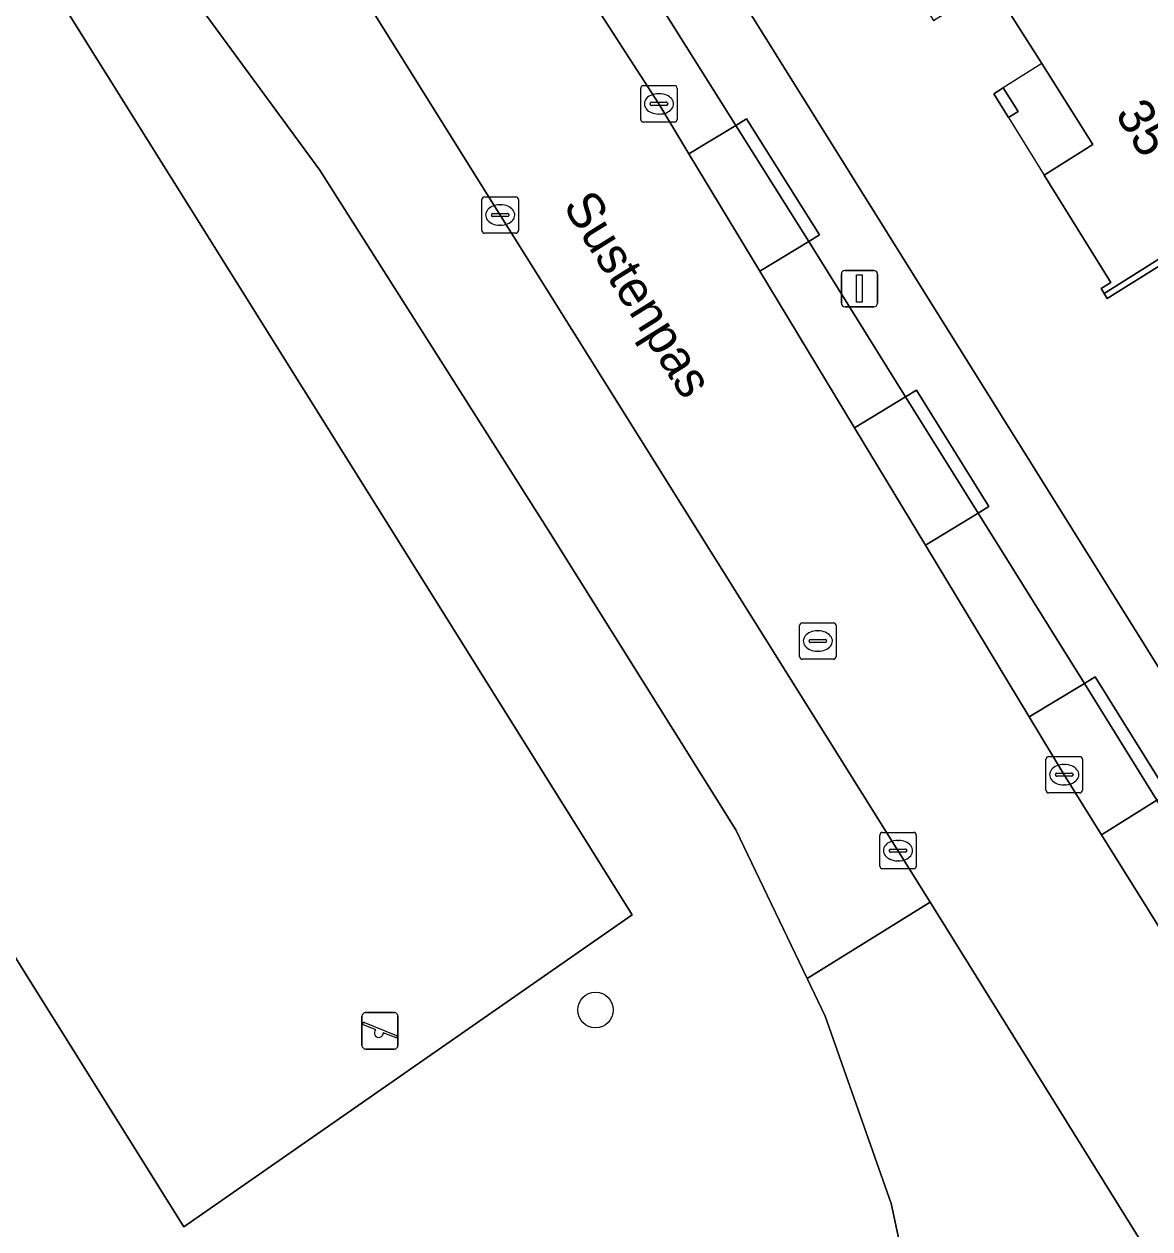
# Model space of a CAD drawing. Extents: x 158835 to 160077, y 386387 to 387778.
# Drawn here: x 159161.94 to 159192.87, y 387032.36 to 387065.45 of the extents above; entities that cross this region are included whole.
import ezdxf

# ---------------------------------------------------------------- set-up
doc = ezdxf.new("R2010")
doc.units = 0
for name, color, linetype in [('IMGEO_Boom', 7, 'Continuous'), ('IMGEO_Erf', 7, 'Continuous'), ('IMGEO_Groenvoorziening', 7, 'Continuous'), ('IMGEO_Kolk', 7, 'Continuous'), ('IMGEO_Lichtmast', 7, 'Continuous'), ('IMGEO_Openbare_ruimte_label', 7, 'Continuous'), ('IMGEO_Pand', 7, 'Continuous'), ('IMGEO_Pand_nummerreeks', 7, 'Continuous'), ('IMGEO_Pand_overbouw', 7, 'Continuous'), ('IMGEO_Parkeervlak_open', 7, 'Continuous'), ('IMGEO_Rijbaan_lokaal_open', 7, 'Continuous'), ('IMGEO_Rioolput', 7, 'Continuous'), ('IMGEO_Speelvoorziening', 7, 'Continuous'), ('IMGEO_Voetpad_open', 7, 'Continuous')]:
    doc.layers.add(name, color=color, linetype=linetype)

msp = doc.modelspace()

# ---------------------------------------------------------------- linework, layer by layer
at = {"layer": 'IMGEO_Boom'}
msp.add_circle((159177.637, 387038.369), 0.489, dxfattribs=at)
at = {"layer": 'IMGEO_Erf'}
for points in [[(159131.202, 387146.887), (159138.432, 387135.312), (159143.549, 387127.119), (159158.165, 387103.724), (159222.278, 387001.075)], [(159193.279, 387058.901), (159191.696, 387057.909), (159191.612, 387058.044), (159191.527, 387058.181), (159191.799, 387058.351), (159189.968, 387061.3), (159191.297, 387062.136), (159189.896, 387064.362), (159188.521, 387066.546)]]:
    msp.add_lwpolyline(points, dxfattribs=at)
msp.add_lwpolyline([(159188.842, 387063.699), (159189.25, 387063.043), (159188.986, 387062.88), (159188.58, 387063.534)], close=True, dxfattribs=at)
at = {"layer": 'IMGEO_Groenvoorziening'}
for points in [[(159187.243, 387026.144), (159185.756, 387033.053), (159183.947, 387038.199), (159183.449, 387039.236), (159181.489, 387043.315), (159176.347, 387051.538), (159170.06, 387061.436), (159164.365, 387069.21), (159162.951, 387070.464), (159161.961, 387071.56), (159161.956, 387073.311), (159163.071, 387075.375), (159164.727, 387076.677)], [(159186.829, 387041.329), (159183.449, 387039.236), (159183.947, 387038.199), (159185.756, 387033.053), (159187.243, 387026.144)], [(159192.849, 387031.651), (159186.829, 387041.329)]]:
    msp.add_lwpolyline(points, dxfattribs=at)
for points in [[(159176.052, 387058.552), (159174.992, 387060.245), (159166.779, 387073.393), (159164.727, 387076.677), (159163.071, 387075.375), (159161.956, 387073.311), (159161.961, 387071.56), (159162.951, 387070.464), (159164.365, 387069.21), (159170.06, 387061.436), (159176.347, 387051.538), (159181.489, 387043.315), (159183.449, 387039.236), (159186.829, 387041.329), (159185.946, 387042.748)], [(159178.64, 387040.984), (159158.739, 387072.783), (159146.428, 387064.213), (159166.329, 387032.414)], [(159158.739, 387072.783), (159178.64, 387040.984), (159166.329, 387032.414), (159146.428, 387064.213)]]:
    msp.add_lwpolyline(points, close=True, dxfattribs=at)
at = {"layer": 'IMGEO_Kolk'}
for p, q in [((159178.879, 387062.83), (159178.879, 387063.682)), ((159178.954, 387063.756), (159179.806, 387063.756)), ((159179.88, 387063.682), (159179.88, 387062.83)), ((159179.367, 387063.536), (159179.392, 387063.536)), ((159179.138, 387063.25), (159179.138, 387063.262)), ((159179.576, 387063.213), (159179.178, 387063.213)), ((159179.181, 387063.299), (159179.579, 387063.299)), ((159179.622, 387063.262), (159179.622, 387063.25)), ((159179.806, 387062.756), (159178.954, 387062.756)), ((159179.39, 387062.976), (159179.365, 387062.976)), ((159174.592, 387060.703), (159175.444, 387060.703)), ((159174.517, 387059.777), (159174.517, 387060.629)), ((159175.005, 387060.483), (159175.03, 387060.483)), ((159175.518, 387060.629), (159175.518, 387059.777)), ((159174.776, 387060.197), (159174.776, 387060.209)), ((159175.214, 387060.16), (159174.816, 387060.16)), ((159174.819, 387060.246), (159175.217, 387060.246)), ((159175.26, 387060.209), (159175.26, 387060.197)), ((159175.028, 387059.923), (159175.003, 387059.923)), ((159175.444, 387059.703), (159174.592, 387059.703)), ((159190.014, 387044.405), (159190.014, 387045.257)), ((159190.089, 387045.331), (159190.941, 387045.331)), ((159191.015, 387045.257), (159191.015, 387044.405)), ((159190.273, 387044.825), (159190.273, 387044.837)), ((159190.316, 387044.874), (159190.714, 387044.874)), ((159190.502, 387045.111), (159190.527, 387045.111)), ((159190.757, 387044.837), (159190.757, 387044.825)), ((159190.711, 387044.788), (159190.313, 387044.788)), ((159190.525, 387044.551), (159190.5, 387044.551)), ((159190.941, 387044.331), (159190.089, 387044.331)), ((159185.448, 387042.321), (159185.448, 387043.173)), ((159185.523, 387043.247), (159186.375, 387043.247)), ((159186.449, 387043.173), (159186.449, 387042.321)), ((159185.936, 387043.027), (159185.961, 387043.027)), ((159185.707, 387042.741), (159185.707, 387042.753)), ((159186.145, 387042.704), (159185.747, 387042.704)), ((159185.75, 387042.79), (159186.148, 387042.79)), ((159186.191, 387042.753), (159186.191, 387042.741)), ((159186.375, 387042.247), (159185.523, 387042.247)), ((159185.959, 387042.467), (159185.934, 387042.467))]:
    msp.add_line(p, q, dxfattribs=at)
for points in [[(159178.879, 387062.83), (159178.879, 387063.682)], [(159178.954, 387063.756), (159179.806, 387063.756)], [(159179.88, 387063.682), (159179.88, 387062.83)], [(159179.806, 387062.756), (159178.954, 387062.756)], [(159174.592, 387060.703), (159175.444, 387060.703)], [(159174.517, 387059.777), (159174.517, 387060.629)], [(159175.518, 387060.629), (159175.518, 387059.777)], [(159175.444, 387059.703), (159174.592, 387059.703)], [(159190.014, 387044.405), (159190.014, 387045.257)], [(159190.089, 387045.331), (159190.941, 387045.331)], [(159191.015, 387045.257), (159191.015, 387044.405)], [(159190.941, 387044.331), (159190.089, 387044.331)], [(159185.448, 387042.321), (159185.448, 387043.173)], [(159185.523, 387043.247), (159186.375, 387043.247)], [(159186.449, 387043.173), (159186.449, 387042.321)], [(159186.375, 387042.247), (159185.523, 387042.247)]]:
    msp.add_lwpolyline(points, dxfattribs=at)
for centre, radius, start, end in [((159178.956, 387063.68), 0.0765, 91.552, 178.448), ((159178.956, 387063.68), 0.0765, 91.552, 178.448), ((159179.804, 387063.68), 0.0765, 1.552, 88.448), ((159179.804, 387063.68), 0.0765, 1.552, 88.448), ((159179.178, 387063.259), 0.0403, 85.8775, 175.7526), ((159179.175, 387063.249), 0.0366, 178.938, 274.7102), ((159179.579, 387063.256), 0.043, 264.8664, 352.4533), ((159179.583, 387063.261), 0.0386, 1.7309, 96.639), ((159178.956, 387062.832), 0.0765, 181.552, 268.448), ((159178.956, 387062.832), 0.0765, 181.552, 268.448), ((159179.804, 387062.832), 0.0765, 271.552, 358.448), ((159179.804, 387062.832), 0.0765, 271.552, 358.448), ((159174.594, 387060.627), 0.0765, 91.552, 178.448), ((159174.594, 387060.627), 0.0765, 91.552, 178.448), ((159175.442, 387060.627), 0.0765, 1.552, 88.448), ((159175.442, 387060.627), 0.0765, 1.552, 88.448), ((159174.816, 387060.206), 0.0403, 85.8775, 175.7526), ((159174.813, 387060.196), 0.0366, 178.938, 274.7102), ((159175.217, 387060.203), 0.043, 264.8664, 352.4533), ((159175.221, 387060.208), 0.0386, 1.7309, 96.639), ((159174.594, 387059.779), 0.0765, 181.552, 268.448), ((159174.594, 387059.779), 0.0765, 181.552, 268.448), ((159175.442, 387059.779), 0.0765, 271.552, 358.448), ((159175.442, 387059.779), 0.0765, 271.552, 358.448), ((159190.091, 387045.255), 0.0765, 91.552, 178.448), ((159190.091, 387045.255), 0.0765, 91.552, 178.448), ((159190.939, 387045.255), 0.0765, 1.552, 88.448), ((159190.939, 387045.255), 0.0765, 1.552, 88.448), ((159190.313, 387044.834), 0.0403, 85.8775, 175.7526), ((159190.31, 387044.824), 0.0366, 178.938, 274.7102), ((159190.714, 387044.831), 0.043, 264.8664, 352.4533), ((159190.718, 387044.836), 0.0386, 1.7309, 96.639), ((159190.091, 387044.407), 0.0765, 181.552, 268.448), ((159190.091, 387044.407), 0.0765, 181.552, 268.448), ((159190.939, 387044.407), 0.0765, 271.552, 358.448), ((159190.939, 387044.407), 0.0765, 271.552, 358.448), ((159185.525, 387043.171), 0.0765, 91.552, 178.448), ((159185.525, 387043.171), 0.0765, 91.552, 178.448), ((159186.373, 387043.171), 0.0765, 1.552, 88.448), ((159186.373, 387043.171), 0.0765, 1.552, 88.448), ((159185.747, 387042.75), 0.0403, 85.8775, 175.7526), ((159185.744, 387042.74), 0.0366, 178.938, 274.7102), ((159186.148, 387042.747), 0.043, 264.8664, 352.4533), ((159186.152, 387042.752), 0.0386, 1.7309, 96.639), ((159185.525, 387042.323), 0.0765, 181.552, 268.448), ((159185.525, 387042.323), 0.0765, 181.552, 268.448), ((159186.373, 387042.323), 0.0765, 271.552, 358.448), ((159186.373, 387042.323), 0.0765, 271.552, 358.448)]:
    msp.add_arc(centre, radius, start, end, dxfattribs=at)
for centre, major_axis, ratio, start_param, end_param in [((159179.366, 387063.256), (-0.387, 0.002), 0.722429, 4.712389, 7.853982), ((159179.391, 387063.256), (-0.39, 0.002), 0.717154, 1.570796, 4.712389), ((159175.004, 387060.203), (-0.387, 0.002), 0.722429, 4.712389, 7.853982), ((159175.029, 387060.203), (-0.39, 0.002), 0.717154, 1.570796, 4.712389), ((159190.501, 387044.831), (-0.387, 0.002), 0.722429, 4.712389, 7.853982), ((159190.526, 387044.831), (-0.39, 0.002), 0.717154, 1.570796, 4.712389), ((159185.935, 387042.747), (-0.387, 0.002), 0.722429, 4.712389, 7.853982), ((159185.96, 387042.747), (-0.39, 0.002), 0.717154, 1.570796, 4.712389)]:
    msp.add_ellipse(centre, major_axis=major_axis, ratio=ratio, start_param=start_param, end_param=end_param, dxfattribs=at)
at = {"layer": 'IMGEO_Lichtmast'}
for p, q in [((159184.392, 387057.781), (159184.392, 387058.581)), ((159184.392, 387058.581), (159184.392, 387057.781)), ((159184.492, 387058.681), (159185.282, 387058.681)), ((159185.282, 387058.681), (159184.492, 387058.681)), ((159185.382, 387058.581), (159185.382, 387057.781)), ((159185.382, 387057.781), (159185.382, 387058.581)), ((159185.282, 387057.681), (159184.492, 387057.681)), ((159184.492, 387057.681), (159185.282, 387057.681))]:
    msp.add_line(p, q, dxfattribs=at)
msp.add_lwpolyline([(159184.812, 387058.556), (159184.962, 387058.556), (159184.962, 387057.806), (159184.812, 387057.806), (159184.812, 387058.556)], dxfattribs=at)
for centre, start, end in [((159184.492, 387058.581), 90, 180), ((159184.492, 387058.581), 90, 180), ((159185.282, 387058.581), 0, 90), ((159185.282, 387058.581), 360, 90), ((159184.492, 387057.781), 180, 270), ((159184.492, 387057.781), 180, 270), ((159185.282, 387057.781), 270, 0), ((159185.282, 387057.781), 270, 0)]:
    msp.add_arc(centre, 0.1, start, end, dxfattribs=at)
at = {"layer": 'IMGEO_Pand'}
for points in [[(159196.693, 387071.865), (159186.843, 387065.678), (159186.927, 387065.543), (159188.521, 387066.546), (159189.896, 387064.362), (159191.297, 387062.136), (159189.968, 387061.3), (159191.799, 387058.351), (159191.527, 387058.181), (159191.612, 387058.044), (159201.459, 387064.245)], [(159201.459, 387064.245), (159191.612, 387058.044), (159191.696, 387057.909), (159193.279, 387058.901), (159194.656, 387056.703), (159196.052, 387054.474), (159194.738, 387053.65), (159196.561, 387050.711), (159196.289, 387050.542), (159196.374, 387050.406), (159206.24, 387056.6)], [(159188.842, 387063.699), (159188.58, 387063.534), (159188.986, 387062.88), (159189.25, 387063.043)]]:
    msp.add_lwpolyline(points, close=True, dxfattribs=at)
at = {"layer": 'IMGEO_Pand_overbouw'}
msp.add_lwpolyline([(159189.968, 387061.3), (159191.297, 387062.136), (159189.896, 387064.362), (159188.842, 387063.699), (159188.58, 387063.534), (159188.986, 387062.88)], close=True, dxfattribs=at)
at = {"layer": 'IMGEO_Parkeervlak_open'}
for points in [[(159178.566, 387067.332), (159177.281, 387066.504), (159179.375, 387063.255), (159180.204, 387061.884), (159181.492, 387062.662)], [(159183.496, 387059.473), (159182.152, 387058.661), (159184.75, 387054.362), (159186.151, 387055.209)], [(159188.15, 387052.011), (159186.7, 387051.135), (159189.551, 387046.417), (159191.072, 387047.336)], [(159193.064, 387044.134), (159191.54, 387043.182), (159194.161, 387038.99), (159195.68, 387039.939)]]:
    msp.add_lwpolyline(points, close=True, dxfattribs=at)
at = {"layer": 'IMGEO_Rijbaan_lokaal_open'}
for points in [[(159166.779, 387073.393), (159174.992, 387060.245), (159176.052, 387058.552), (159185.946, 387042.748), (159186.829, 387041.329), (159192.849, 387031.651), (159194.224, 387029.442)], [(159194.161, 387038.99), (159191.54, 387043.182), (159190.51, 387044.83), (159189.551, 387046.417), (159186.7, 387051.135), (159184.75, 387054.362), (159182.152, 387058.661), (159180.204, 387061.884), (159179.375, 387063.255), (159177.281, 387066.504)]]:
    msp.add_lwpolyline(points, dxfattribs=at)
at = {"layer": 'IMGEO_Rioolput'}
for p, q in [((159183.245, 387048.076), (159183.245, 387048.928)), ((159183.32, 387049.002), (159184.172, 387049.002)), ((159184.246, 387048.928), (159184.246, 387048.076)), ((159183.504, 387048.496), (159183.504, 387048.508)), ((159183.942, 387048.459), (159183.544, 387048.459)), ((159183.547, 387048.545), (159183.945, 387048.545)), ((159183.733, 387048.782), (159183.758, 387048.782)), ((159183.988, 387048.508), (159183.988, 387048.496)), ((159183.756, 387048.222), (159183.731, 387048.222)), ((159184.172, 387048.002), (159183.32, 387048.002))]:
    msp.add_line(p, q, dxfattribs=at)
for points in [[(159183.245, 387048.076), (159183.245, 387048.928)], [(159183.32, 387049.002), (159184.172, 387049.002)], [(159184.246, 387048.928), (159184.246, 387048.076)], [(159184.172, 387048.002), (159183.32, 387048.002)]]:
    msp.add_lwpolyline(points, dxfattribs=at)
for centre, radius, start, end in [((159183.322, 387048.926), 0.0765, 91.552, 178.448), ((159183.322, 387048.926), 0.0765, 91.552, 178.448), ((159184.17, 387048.926), 0.0765, 1.552, 88.448), ((159184.17, 387048.926), 0.0765, 1.552, 88.448), ((159183.544, 387048.505), 0.0403, 85.8775, 175.7526), ((159183.541, 387048.495), 0.0366, 178.938, 274.7102), ((159183.945, 387048.502), 0.043, 264.8664, 352.4533), ((159183.949, 387048.507), 0.0386, 1.7309, 96.639), ((159183.322, 387048.078), 0.0765, 181.552, 268.448), ((159183.322, 387048.078), 0.0765, 181.552, 268.448), ((159184.17, 387048.078), 0.0765, 271.552, 358.448), ((159184.17, 387048.078), 0.0765, 271.552, 358.448)]:
    msp.add_arc(centre, radius, start, end, dxfattribs=at)
for centre, major_axis, ratio, start_param, end_param in [((159183.732, 387048.502), (-0.387, 0.002), 0.722429, 4.712389, 7.853982), ((159183.757, 387048.502), (-0.39, 0.002), 0.717154, 1.570796, 4.712389)]:
    msp.add_ellipse(centre, major_axis=major_axis, ratio=ratio, start_param=start_param, end_param=end_param, dxfattribs=at)
at = {"layer": 'IMGEO_Speelvoorziening'}
for p, q in [((159171.32, 387038.297), (159172.11, 387038.297)), ((159172.11, 387038.297), (159171.32, 387038.297)), ((159171.22, 387037.397), (159171.22, 387038.197)), ((159171.22, 387038.197), (159171.22, 387037.397)), ((159171.603, 387037.825), (159171.264, 387037.962)), ((159171.289, 387038.022), (159172.165, 387037.669)), ((159172.21, 387038.197), (159172.21, 387037.397)), ((159172.21, 387037.397), (159172.21, 387038.197)), ((159172.141, 387037.609), (159171.801, 387037.746)), ((159172.11, 387037.297), (159171.32, 387037.297)), ((159171.32, 387037.297), (159172.11, 387037.297))]:
    msp.add_line(p, q, dxfattribs=at)
for centre, radius, start, end in [((159171.32, 387038.197), 0.1, 90, 180), ((159171.32, 387038.197), 0.1, 90, 180), ((159172.11, 387038.197), 0.1, 0, 90), ((159172.11, 387038.197), 0.1, 360, 90), ((159171.277, 387037.992), 0.0327, 68.078, 248.078), ((159171.682, 387037.735), 0.12, 130.9928, 5.1632), ((159172.153, 387037.639), 0.0327, 248.078, 68.078), ((159171.32, 387037.397), 0.1, 180, 270), ((159171.32, 387037.397), 0.1, 180, 270), ((159172.11, 387037.397), 0.1, 270, 0), ((159172.11, 387037.397), 0.1, 270, 0)]:
    msp.add_arc(centre, radius, start, end, dxfattribs=at)
at = {"layer": 'IMGEO_Voetpad_open'}
for points in [[(159218.523, 387000), (159218.605, 386999.859), (159218.846, 386999.479), (159219.137, 386999.039), (159219.467, 386998.628), (159219.832, 386998.247), (159220.23, 386997.901), (159224.402, 387000.372), (159224.237, 387000.328), (159224.069, 387000.298), (159223.899, 387000.284), (159223.728, 387000.285), (159223.558, 387000.302), (159223.391, 387000.333), (159223.226, 387000.38), (159223.067, 387000.44), (159222.913, 387000.515), (159222.767, 387000.603), (159222.63, 387000.704), (159222.501, 387000.817), (159222.384, 387000.941), (159222.278, 387001.075), (159158.165, 387103.724)], [(159178.566, 387067.332), (159181.492, 387062.662), (159181.784, 387062.846), (159183.789, 387059.657), (159183.496, 387059.473), (159186.151, 387055.209), (159186.452, 387055.397), (159188.446, 387052.196), (159188.15, 387052.011), (159191.072, 387047.336), (159191.365, 387047.518), (159193.358, 387044.317)]]:
    msp.add_lwpolyline(points, dxfattribs=at)
for points in [[(159181.784, 387062.846), (159181.492, 387062.662), (159183.496, 387059.473), (159183.789, 387059.657)], [(159181.492, 387062.662), (159180.204, 387061.884), (159182.152, 387058.661), (159183.496, 387059.473)], [(159186.151, 387055.209), (159184.75, 387054.362), (159186.7, 387051.135), (159188.15, 387052.011)], [(159186.452, 387055.397), (159186.151, 387055.209), (159188.15, 387052.011), (159188.446, 387052.196)], [(159191.365, 387047.518), (159191.072, 387047.336), (159193.064, 387044.134), (159193.358, 387044.317)], [(159191.072, 387047.336), (159189.551, 387046.417), (159190.51, 387044.83), (159191.54, 387043.182), (159193.064, 387044.134)]]:
    msp.add_lwpolyline(points, close=True, dxfattribs=at)

# ---------------------------------------------------------------- texts
at = {"layer": 'IMGEO_Openbare_ruimte_label'}
msp.add_text('Sustenpas', height=1, rotation=301.9568, dxfattribs=at).set_placement((159176.725, 387060.454))
at = {"layer": 'IMGEO_Pand_nummerreeks'}
msp.add_text('35', height=1, rotation=301.8448, dxfattribs=at).set_placement((159191.895, 387062.975))

doc.saveas('drawing.dxf')
